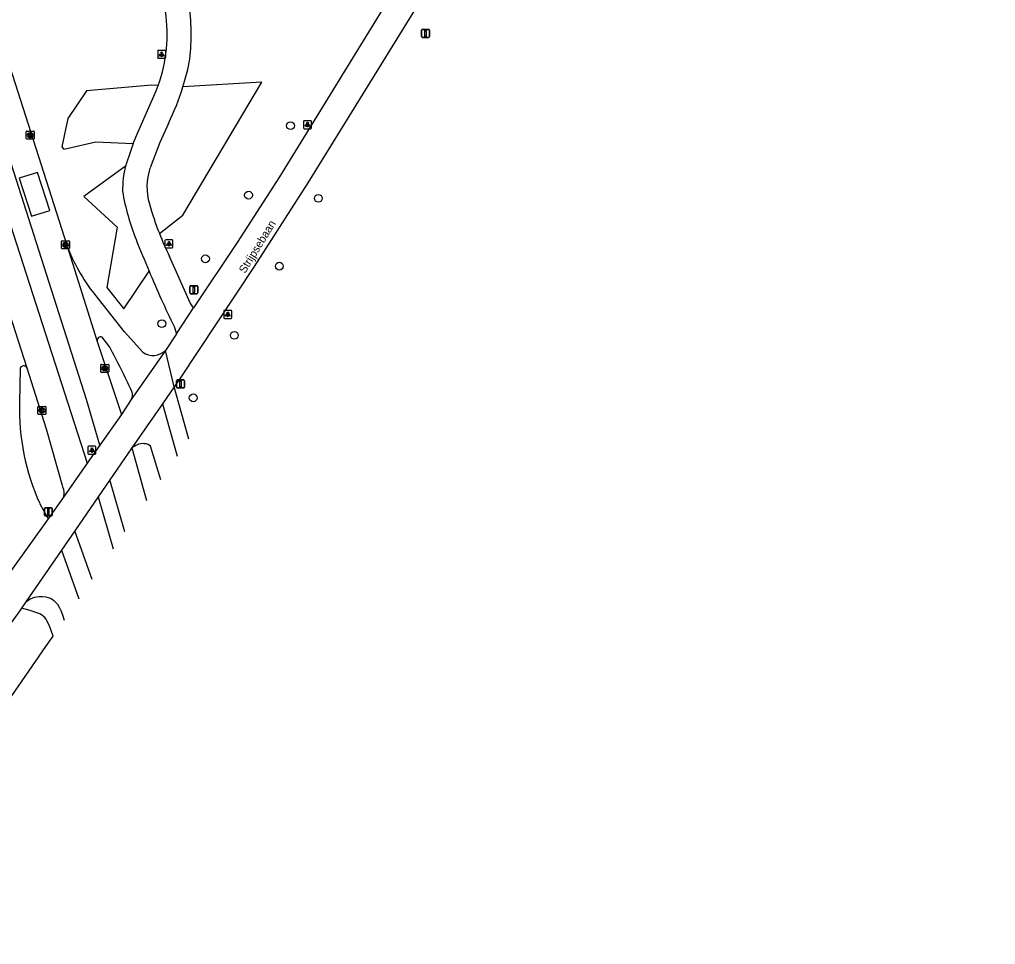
# Model space of a CAD drawing. Extents: x 155275 to 156263, y 382654 to 383635.
# Drawn here: x 156077.1 to 156199.1, y 382832.2 to 382947.9 of the extents above; entities that cross this region are included whole.
import ezdxf

# ---------------------------------------------------------------- set-up
doc = ezdxf.new("R2010")
doc.units = 0
for name, color, linetype in [('IMGEO_Boom', 7, 'Continuous'), ('IMGEO_Fietspad_gesloten', 7, 'Continuous'), ('IMGEO_Groenvoorziening', 7, 'Continuous'), ('IMGEO_Kolk', 7, 'Continuous'), ('IMGEO_Lichtpunt', 7, 'Continuous'), ('IMGEO_Loofbos', 7, 'Continuous'), ('IMGEO_Openbare_ruimte_label', 7, 'Continuous'), ('IMGEO_Rijbaan_lokaal_gesloten', 7, 'Continuous'), ('IMGEO_Rijbaan_lokaal_open', 7, 'Continuous'), ('IMGEO_Verkeersbordpaal', 7, 'Continuous'), ('IMGEO_Voetpad_gesloten', 7, 'Continuous'), ('IMGEO_Voetpad_open', 7, 'Continuous')]:
    doc.layers.add(name, color=color, linetype=linetype)

msp = doc.modelspace()

# ---------------------------------------------------------------- linework, layer by layer
at = {"layer": 'IMGEO_Boom'}
for centre in [(156111.01, 382934.6), (156105.76, 382925.91), (156114.48, 382925.52), (156100.38, 382917.96), (156109.61, 382917.03), (156094.93, 382909.84), (156103.99, 382908.38), (156098.85, 382900.57)]:
    msp.add_circle(centre, 0.489, dxfattribs=at)
at = {"layer": 'IMGEO_Fietspad_gesloten'}
for points in [[(156199.1, 383067.58), (156126.05, 382948.31), (156113.17, 382927.46), (156106.48, 382916.99), (156097.2, 382903.03), (156096.46, 382901.96)], [(156145.02, 382985.84), (156114.31, 382935.77), (156109.61, 382928.22), (156104.33, 382920), (156098.89, 382911.81)], [(156092.54, 382906.27), (156090.27, 382908.81), (156086.54, 382913.52)], [(156096.74, 382908.57), (156098.27, 382910.88), (156098.89, 382911.81)], [(156096.74, 382908.57), (156095.37, 382906.5)], [(156088.41, 382906.91), (156087.49, 382908.17)], [(156095.37, 382906.5), (156091.11, 382900.35)], [(156096.46, 382901.96), (156095.37, 382906.5)], [(156077.22, 382904.23), (156077.15, 382899.97)], [(156096.46, 382901.96), (156094.99, 382899.82)], [(156091.11, 382900.35), (156089.89, 382898.5)], [(156094.99, 382899.82), (156091.19, 382894.31)], [(156094.99, 382899.82), (156096.85, 382893.3)], [(156087.19, 382894.67), (156085.6, 382892.42)], [(156094.79, 382890.31), (156093.49, 382894.55), (156093.22, 382894.73), (156092.96, 382894.81), (156092.72, 382894.84), (156092.51, 382894.85), (156092.29, 382894.82), (156092.03, 382894.76), (156091.68, 382894.62), (156091.19, 382894.31)], [(156088.44, 382890.31), (156086.98, 382888.19)], [(156082.65, 382888.15), (156080.72, 382885.46)], [(156079.66, 382887.34), (156080.72, 382885.46)], [(156080.72, 382885.46), (156076.08, 382878.97)], [(156084.06, 382883.95), (156082.4, 382881.54)], [(156082.4, 382881.54), (156077.93, 382875.05)], [(156082.4, 382881.54), (156084.54, 382875.43)], [(156077.93, 382875.05), (156078.49, 382875.43), (156079.04, 382875.65), (156079.55, 382875.74), (156080.02, 382875.74), (156080.42, 382875.69), (156080.74, 382875.62), (156081.01, 382875.53), (156081.24, 382875.4), (156081.44, 382875.24), (156081.65, 382875.03), (156081.87, 382874.77), (156082.09, 382874.42), (156082.32, 382873.99), (156082.53, 382873.45), (156082.71, 382872.78), (156082.71, 382872.78)], [(156077.93, 382875.05), (156077.4, 382874.28)], [(156077.4, 382874.28), (156076.94, 382873.61), (156074.41, 382870.17), (156066.09, 382858.15), (156025.11, 382799.19), (155989.63, 382747.08), (155984.63, 382740.15)]]:
    msp.add_lwpolyline(points, dxfattribs=at)
for centre, radius, start, end in [((156103.08, 382926.9), 21.28, 199.8753, 218.9596), ((156087.29, 382907.76), 0.451, 64.1835, 196.3708), ((156007.27, 382863.01), 92.25, 24.5771, 28.4119), ((156093.81, 382908.07), 2.21, 234.8267, 314.8177), ((156077.66, 382904.12), 0.452, 18.5048, 167.0293), ((156090.1, 382900.92), 1.16, 330.6631, 23.4342), ((156105.93, 382899.13), 28.79, 178.3284, 204.171)]:
    msp.add_arc(centre, radius, start, end, dxfattribs=at)
at = {"layer": 'IMGEO_Groenvoorziening'}
msp.add_lwpolyline([(156000, 382752.75), (156080.43, 382869.48), (156081.33, 382870.77)], dxfattribs=at)
at = {"layer": 'IMGEO_Kolk'}
for p, q in [((156077.99, 382932.98), (156077.99, 382933.84)), ((156078.06, 382933.91), (156078.91, 382933.91)), ((156078.47, 382933.69), (156078.5, 382933.69)), ((156078.5, 382933.13), (156078.47, 382933.13)), ((156078.99, 382933.84), (156078.99, 382932.98)), ((156078.91, 382932.91), (156078.06, 382932.91)), ((156082.39, 382919.28), (156082.39, 382920.13)), ((156082.46, 382920.2), (156083.32, 382920.2)), ((156082.88, 382919.98), (156082.9, 382919.98)), ((156083.39, 382920.13), (156083.39, 382919.28)), ((156083.32, 382919.2), (156082.46, 382919.2)), ((156082.9, 382919.42), (156082.88, 382919.42)), ((156087.3, 382903.83), (156087.3, 382904.68)), ((156087.37, 382904.75), (156088.23, 382904.75)), ((156088.23, 382903.75), (156087.37, 382903.75)), ((156087.81, 382903.97), (156087.78, 382903.97)), ((156087.79, 382904.53), (156087.81, 382904.53)), ((156088.3, 382904.68), (156088.3, 382903.83)), ((156079.45, 382898.57), (156079.45, 382899.43)), ((156079.52, 382899.5), (156080.37, 382899.5)), ((156079.94, 382899.28), (156079.96, 382899.28)), ((156080.45, 382899.43), (156080.45, 382898.57)), ((156080.37, 382898.5), (156079.52, 382898.5)), ((156079.96, 382898.72), (156079.93, 382898.72))]:
    msp.add_line(p, q, dxfattribs=at)
for points in [[(156077.99, 382932.98), (156077.99, 382933.84)], [(156078.06, 382933.91), (156078.91, 382933.91)], [(156078.31, 382933.61), (156078.43, 382933.61), (156078.43, 382933.46), (156078.56, 382933.61), (156078.72, 382933.61), (156078.58, 382933.46), (156078.73, 382933.21), (156078.58, 382933.21), (156078.49, 382933.38), (156078.43, 382933.31), (156078.43, 382933.21), (156078.31, 382933.21), (156078.31, 382933.61)], [(156078.99, 382933.84), (156078.99, 382932.98)], [(156078.91, 382932.91), (156078.06, 382932.91)], [(156082.39, 382919.28), (156082.39, 382920.13)], [(156082.46, 382920.2), (156083.32, 382920.2)], [(156082.71, 382919.9), (156082.83, 382919.9), (156082.83, 382919.75), (156082.96, 382919.9), (156083.13, 382919.9), (156082.98, 382919.75), (156083.13, 382919.5), (156082.98, 382919.5), (156082.9, 382919.67), (156082.83, 382919.6), (156082.83, 382919.5), (156082.71, 382919.5), (156082.71, 382919.9)], [(156083.39, 382920.13), (156083.39, 382919.28)], [(156083.32, 382919.2), (156082.46, 382919.2)], [(156087.3, 382903.83), (156087.3, 382904.68)], [(156087.37, 382904.75), (156088.23, 382904.75)], [(156088.23, 382903.75), (156087.37, 382903.75)], [(156087.62, 382904.45), (156087.74, 382904.45), (156087.74, 382904.3), (156087.87, 382904.45), (156088.04, 382904.45), (156087.89, 382904.3), (156088.04, 382904.05), (156087.89, 382904.05), (156087.81, 382904.22), (156087.74, 382904.15), (156087.74, 382904.05), (156087.62, 382904.05), (156087.62, 382904.45)], [(156088.3, 382904.68), (156088.3, 382903.83)], [(156079.45, 382898.57), (156079.45, 382899.43)], [(156079.52, 382899.5), (156080.37, 382899.5)], [(156079.77, 382899.2), (156079.89, 382899.2), (156079.89, 382899.05), (156080.02, 382899.2), (156080.19, 382899.2), (156080.04, 382899.05), (156080.19, 382898.8), (156080.04, 382898.8), (156079.96, 382898.96), (156079.89, 382898.9), (156079.89, 382898.8), (156079.77, 382898.8), (156079.77, 382899.2)], [(156080.45, 382899.43), (156080.45, 382898.57)], [(156080.37, 382898.5), (156079.52, 382898.5)]]:
    msp.add_lwpolyline(points, dxfattribs=at)
for centre, start, end in [((156078.06, 382933.84), 91.552, 178.448), ((156078.06, 382933.84), 91.552, 178.448), ((156078.06, 382932.99), 181.552, 268.448), ((156078.06, 382932.99), 181.552, 268.448), ((156078.91, 382933.84), 1.552, 88.448), ((156078.91, 382933.84), 1.552, 88.448), ((156078.91, 382932.99), 271.552, 358.448), ((156078.91, 382932.99), 271.552, 358.448), ((156082.47, 382920.13), 91.552, 178.448), ((156082.47, 382920.13), 91.552, 178.448), ((156083.31, 382920.13), 1.552, 88.448), ((156083.31, 382920.13), 1.552, 88.448), ((156082.47, 382919.28), 181.552, 268.448), ((156082.47, 382919.28), 181.552, 268.448), ((156083.31, 382919.28), 271.552, 358.448), ((156083.31, 382919.28), 271.552, 358.448), ((156087.37, 382904.68), 91.552, 178.448), ((156087.37, 382904.68), 91.552, 178.448), ((156087.37, 382903.83), 181.552, 268.448), ((156087.37, 382903.83), 181.552, 268.448), ((156088.22, 382904.68), 1.552, 88.448), ((156088.22, 382904.68), 1.552, 88.448), ((156088.22, 382903.83), 271.552, 358.448), ((156088.22, 382903.83), 271.552, 358.448), ((156079.52, 382899.42), 91.552, 178.448), ((156079.52, 382899.42), 91.552, 178.448), ((156080.37, 382899.42), 1.552, 88.448), ((156080.37, 382899.42), 1.552, 88.448), ((156079.52, 382898.57), 181.552, 268.448), ((156079.52, 382898.57), 181.552, 268.448), ((156080.37, 382898.57), 271.552, 358.448), ((156080.37, 382898.57), 271.552, 358.448)]:
    msp.add_arc(centre, 0.0765, start, end, dxfattribs=at)
for centre, major_axis, ratio, start_param, end_param in [((156078.47, 382933.41), (-0.387, 0.002), 0.722429, 4.712389, 7.853982), ((156078.5, 382933.41), (-0.39, 0.002), 0.717154, 1.570796, 4.712389), ((156082.88, 382919.7), (-0.387, 0.002), 0.722429, 4.712389, 7.853982), ((156082.9, 382919.7), (-0.39, 0.002), 0.717154, 1.570796, 4.712389), ((156087.79, 382904.25), (-0.387, 0.002), 0.722429, 4.712389, 7.853982), ((156087.81, 382904.25), (-0.39, 0.002), 0.717154, 1.570796, 4.712389), ((156079.93, 382899), (-0.387, 0.002), 0.722429, 4.712389, 7.853982), ((156079.96, 382899), (-0.39, 0.002), 0.717154, 1.570796, 4.712389)]:
    msp.add_ellipse(centre, major_axis=major_axis, ratio=ratio, start_param=start_param, end_param=end_param, dxfattribs=at)
at = {"layer": 'IMGEO_Lichtpunt'}
for p, q in [((156094.41, 382943.92), (156094.41, 382943.12)), ((156094.41, 382943.92), (156094.41, 382943.12)), ((156095.31, 382944.02), (156094.5, 382944.02)), ((156095.31, 382944.02), (156094.5, 382944.02)), ((156095.41, 382943.12), (156095.41, 382943.92)), ((156095.41, 382943.12), (156095.41, 382943.92)), ((156094.5, 382943.02), (156095.31, 382943.02)), ((156094.5, 382943.02), (156095.31, 382943.02)), ((156112.63, 382935.12), (156112.63, 382934.32)), ((156112.63, 382935.12), (156112.63, 382934.32)), ((156113.53, 382935.22), (156112.72, 382935.22)), ((156113.53, 382935.22), (156112.72, 382935.22)), ((156112.72, 382934.22), (156113.53, 382934.22)), ((156112.72, 382934.22), (156113.53, 382934.22)), ((156113.63, 382934.32), (156113.63, 382935.12)), ((156113.63, 382934.32), (156113.63, 382935.12)), ((156095.32, 382920.23), (156095.32, 382919.42)), ((156095.32, 382920.23), (156095.32, 382919.42)), ((156096.22, 382920.32), (156095.41, 382920.32)), ((156096.22, 382920.32), (156095.41, 382920.32)), ((156096.31, 382919.42), (156096.31, 382920.23)), ((156096.31, 382919.42), (156096.31, 382920.23)), ((156095.41, 382919.32), (156096.22, 382919.32)), ((156095.41, 382919.32), (156096.22, 382919.32)), ((156102.67, 382911.41), (156102.67, 382910.6)), ((156102.67, 382911.41), (156102.67, 382910.6)), ((156103.57, 382911.5), (156102.76, 382911.5)), ((156103.57, 382911.5), (156102.76, 382911.5)), ((156103.66, 382910.6), (156103.66, 382911.41)), ((156103.66, 382910.6), (156103.66, 382911.41)), ((156102.76, 382910.5), (156103.57, 382910.5)), ((156102.76, 382910.5), (156103.57, 382910.5)), ((156085.69, 382894.44), (156085.69, 382893.63)), ((156085.69, 382894.44), (156085.69, 382893.63)), ((156086.59, 382894.54), (156085.78, 382894.54)), ((156086.59, 382894.54), (156085.78, 382894.54)), ((156086.68, 382893.63), (156086.68, 382894.44)), ((156086.68, 382893.63), (156086.68, 382894.44)), ((156085.78, 382893.54), (156086.59, 382893.54)), ((156085.78, 382893.54), (156086.59, 382893.54))]:
    msp.add_line(p, q, dxfattribs=at)
for points in [[(156094.78, 382943.59), (156094.82, 382943.56), (156094.63, 382943.3), (156094.6, 382943.33), (156094.78, 382943.59)], [(156094.88, 382943.54), (156094.93, 382943.54), (156094.93, 382943.22), (156094.88, 382943.22), (156094.88, 382943.54)], [(156094.99, 382943.56), (156095.03, 382943.59), (156095.22, 382943.32), (156095.18, 382943.3), (156094.99, 382943.56)], [(156113, 382934.79), (156113.04, 382934.76), (156112.86, 382934.5), (156112.82, 382934.52), (156113, 382934.79)], [(156113.11, 382934.74), (156113.15, 382934.74), (156113.15, 382934.42), (156113.11, 382934.42), (156113.11, 382934.74)], [(156113.22, 382934.76), (156113.25, 382934.79), (156113.44, 382934.52), (156113.4, 382934.5), (156113.22, 382934.76)], [(156095.69, 382919.89), (156095.73, 382919.86), (156095.54, 382919.6), (156095.5, 382919.63), (156095.69, 382919.89)], [(156095.79, 382919.84), (156095.84, 382919.84), (156095.84, 382919.52), (156095.79, 382919.52), (156095.79, 382919.84)], [(156095.9, 382919.86), (156095.94, 382919.89), (156096.13, 382919.63), (156096.09, 382919.6), (156095.9, 382919.86)], [(156103.04, 382911.07), (156103.08, 382911.04), (156102.89, 382910.78), (156102.85, 382910.81), (156103.04, 382911.07)], [(156103.14, 382911.02), (156103.19, 382911.02), (156103.19, 382910.7), (156103.14, 382910.7), (156103.14, 382911.02)], [(156103.25, 382911.04), (156103.29, 382911.07), (156103.48, 382910.81), (156103.44, 382910.78), (156103.25, 382911.04)], [(156086.06, 382894.1), (156086.1, 382894.08), (156085.91, 382893.81), (156085.87, 382893.84), (156086.06, 382894.1)], [(156086.16, 382894.06), (156086.21, 382894.06), (156086.21, 382893.73), (156086.16, 382893.73), (156086.16, 382894.06)], [(156086.27, 382894.08), (156086.31, 382894.1), (156086.5, 382893.84), (156086.46, 382893.81), (156086.27, 382894.08)]]:
    msp.add_lwpolyline(points, dxfattribs=at)
for centre in [(156094.91, 382943.72), (156113.13, 382934.92), (156095.82, 382920.02), (156103.17, 382911.2), (156086.19, 382894.24)]:
    msp.add_circle(centre, 0.0994, dxfattribs=at)
for centre, start, end in [((156094.5, 382943.92), 90, 180), ((156094.5, 382943.92), 90, 180), ((156095.31, 382943.92), 0, 90), ((156095.31, 382943.92), 0, 90), ((156094.5, 382943.12), 180, 270), ((156094.5, 382943.12), 180, 270), ((156095.31, 382943.12), 270, 0), ((156095.31, 382943.12), 270, 360), ((156112.72, 382935.12), 90, 180), ((156112.72, 382935.12), 90, 180), ((156112.72, 382934.32), 180, 270), ((156112.72, 382934.32), 180, 270), ((156113.53, 382935.12), 0, 90), ((156113.53, 382935.12), 0, 90), ((156113.53, 382934.32), 270, 0), ((156113.53, 382934.32), 270, 360), ((156095.41, 382920.23), 90, 180), ((156095.41, 382920.23), 90, 180), ((156096.22, 382920.23), 0, 90), ((156096.22, 382920.23), 0, 90), ((156095.41, 382919.42), 180, 270), ((156095.41, 382919.42), 180, 270), ((156096.22, 382919.42), 270, 0), ((156096.22, 382919.42), 270, 360), ((156102.76, 382911.41), 90, 180), ((156102.76, 382911.41), 90, 180), ((156103.57, 382911.41), 0, 90), ((156103.57, 382911.41), 0, 90), ((156102.76, 382910.6), 180, 270), ((156102.76, 382910.6), 180, 270), ((156103.57, 382910.6), 270, 0), ((156103.57, 382910.6), 270, 360), ((156085.78, 382894.44), 90, 180), ((156085.78, 382894.44), 90, 180), ((156086.59, 382894.44), 0, 90), ((156086.59, 382894.44), 0, 90), ((156085.78, 382893.63), 180, 270), ((156085.78, 382893.63), 180, 270), ((156086.59, 382893.63), 270, 0), ((156086.59, 382893.63), 270, 360)]:
    msp.add_arc(centre, 0.0946, start, end, dxfattribs=at)
at = {"layer": 'IMGEO_Loofbos'}
for points in [[(156094.48, 382939.64), (156093.69, 382939.66), (156085.52, 382938.96), (156083.18, 382935.48), (156082.41, 382931.96), (156082.7, 382931.66), (156086.66, 382932.6), (156091.36, 382932.38)], [(156094.62, 382921.14), (156097.57, 382923.42), (156107.42, 382940.03), (156097.56, 382939.44)], [(156090.37, 382929.55), (156085.17, 382925.76), (156089.34, 382921.93), (156088.04, 382914.38), (156090.18, 382911.68), (156093.33, 382916.41)]]:
    msp.add_lwpolyline(points, dxfattribs=at)
at = {"layer": 'IMGEO_Rijbaan_lokaal_gesloten'}
for points in [[(156067.34, 382968.73), (156068.81, 382964.15), (156083.07, 382919.67)], [(156087.19, 382894.67), (156085.53, 382900.36), (156067.63, 382956.3), (156067.37, 382957.06), (156066.04, 382961.02), (156064.37, 382965.72), (156063.73, 382967.42)], [(156067.88, 382946.88), (156069.53, 382942.22), (156085.6, 382892.42)], [(156083.07, 382919.67), (156086.86, 382907.63)], [(156078.08, 382904.27), (156073.82, 382917.53)], [(156086.86, 382907.63), (156089.89, 382898.5)], [(156082.56, 382889.43), (156080.51, 382896.66), (156078.08, 382904.27)], [(156089.89, 382898.5), (156087.19, 382894.67)], [(156091.19, 382894.31), (156088.44, 382890.31)], [(156091.19, 382894.31), (156093.01, 382887.73)], [(156085.6, 382892.42), (156082.65, 382888.15)], [(156090.32, 382883.82), (156088.44, 382890.31)], [(156086.98, 382888.19), (156084.06, 382883.95)], [(156086.98, 382888.19), (156088.86, 382881.71)], [(156086.2, 382877.84), (156084.06, 382883.95)]]:
    msp.add_lwpolyline(points, dxfattribs=at)
msp.add_arc((156080.93, 382888.67), 1.8, 343.2439, 24.7608, dxfattribs=at)
at = {"layer": 'IMGEO_Rijbaan_lokaal_open'}
msp.add_lwpolyline([(156078.62, 382923.29), (156080.93, 382923.99), (156079.38, 382928.75), (156077.1, 382928.05), (156078.62, 382923.29)], dxfattribs=at)
at = {"layer": 'IMGEO_Verkeersbordpaal'}
for p, q in [((156127.39, 382945.74), (156127.39, 382946.54)), ((156127.39, 382946.54), (156127.39, 382945.74)), ((156127.49, 382946.64), (156128.28, 382946.64)), ((156128.28, 382946.64), (156127.49, 382946.64)), ((156128.38, 382946.54), (156128.38, 382945.74)), ((156128.38, 382945.74), (156128.38, 382946.54)), ((156128.28, 382945.64), (156127.49, 382945.64)), ((156127.49, 382945.64), (156128.28, 382945.64)), ((156098.42, 382913.69), (156098.42, 382914.49)), ((156098.42, 382914.49), (156098.42, 382913.69)), ((156098.52, 382914.59), (156099.31, 382914.59)), ((156099.31, 382914.59), (156098.52, 382914.59)), ((156099.31, 382913.59), (156098.52, 382913.59)), ((156098.52, 382913.59), (156099.31, 382913.59)), ((156099.41, 382914.49), (156099.41, 382913.69)), ((156099.41, 382913.69), (156099.41, 382914.49)), ((156096.77, 382901.91), (156096.77, 382902.71)), ((156096.77, 382902.71), (156096.77, 382901.91)), ((156096.87, 382902.81), (156097.66, 382902.81)), ((156097.66, 382902.81), (156096.87, 382902.81)), ((156097.76, 382902.71), (156097.76, 382901.91)), ((156097.76, 382901.91), (156097.76, 382902.71)), ((156097.66, 382901.81), (156096.87, 382901.81)), ((156096.87, 382901.81), (156097.66, 382901.81)), ((156080.25, 382885.92), (156080.25, 382886.72)), ((156080.25, 382886.72), (156080.25, 382885.92)), ((156080.35, 382886.82), (156081.14, 382886.82)), ((156081.14, 382886.82), (156080.35, 382886.82)), ((156081.24, 382886.72), (156081.24, 382885.92)), ((156081.24, 382885.92), (156081.24, 382886.72)), ((156081.14, 382885.82), (156080.35, 382885.82)), ((156080.35, 382885.82), (156081.14, 382885.82))]:
    msp.add_line(p, q, dxfattribs=at)
for points in [[(156127.81, 382946.52), (156127.96, 382946.52), (156127.96, 382945.77), (156127.81, 382945.77), (156127.81, 382946.52)], [(156098.84, 382914.47), (156098.99, 382914.47), (156098.99, 382913.72), (156098.84, 382913.72), (156098.84, 382914.47)], [(156097.19, 382902.69), (156097.34, 382902.69), (156097.34, 382901.94), (156097.19, 382901.94), (156097.19, 382902.69)], [(156080.67, 382886.7), (156080.82, 382886.7), (156080.82, 382885.95), (156080.67, 382885.95), (156080.67, 382886.7)]]:
    msp.add_lwpolyline(points, dxfattribs=at)
for centre, start, end in [((156127.49, 382946.54), 90, 180), ((156127.49, 382946.54), 90, 180), ((156128.28, 382946.54), 0, 90), ((156128.28, 382946.54), 360, 90), ((156127.49, 382945.74), 180, 270), ((156127.49, 382945.74), 180, 270), ((156128.28, 382945.74), 270, 0), ((156128.28, 382945.74), 270, 0), ((156098.52, 382914.49), 90, 180), ((156098.52, 382914.49), 90, 180), ((156098.52, 382913.69), 180, 270), ((156098.52, 382913.69), 180, 270), ((156099.31, 382914.49), 0, 90), ((156099.31, 382914.49), 360, 90), ((156099.31, 382913.69), 270, 0), ((156099.31, 382913.69), 270, 0), ((156096.87, 382902.71), 90, 180), ((156096.87, 382902.71), 90, 180), ((156097.66, 382902.71), 0, 90), ((156097.66, 382902.71), 360, 90), ((156096.87, 382901.91), 180, 270), ((156096.87, 382901.91), 180, 270), ((156097.66, 382901.91), 270, 0), ((156097.66, 382901.91), 270, 0), ((156080.35, 382886.72), 90, 180), ((156080.35, 382886.72), 90, 180), ((156081.14, 382886.72), 0, 90), ((156081.14, 382886.72), 360, 90), ((156080.35, 382885.92), 180, 270), ((156080.35, 382885.92), 180, 270), ((156081.14, 382885.92), 270, 0), ((156081.14, 382885.92), 270, 0)]:
    msp.add_arc(centre, 0.1, start, end, dxfattribs=at)
at = {"layer": 'IMGEO_Voetpad_gesloten'}
for points in [[(156091.36, 382932.38), (156091.91, 382933.76), (156094.23, 382938.96), (156094.48, 382939.64)], [(156095.76, 382934.89), (156094.69, 382932.48), (156093.45, 382929.31)], [(156091.36, 382932.38), (156091.08, 382931.64), (156090.37, 382929.55)], [(156098.89, 382911.81), (156098.46, 382912.43), (156095.89, 382918.25)], [(156096.45, 382909.48), (156096.74, 382908.57)]]:
    msp.add_lwpolyline(points, dxfattribs=at)
for centre, radius, start, end in [((156076.15, 382946.11), 19.44, 340.5596, 8.1655), ((156069.46, 382945.93), 29.13, 354.1115, 7.9465), ((156066.24, 382949.18), 32.8, 342.7236, 349.0266), ((156066.11, 382949.22), 32.93, 334.1991, 342.7281), ((156102.71, 382926.57), 12.69, 166.4095, 180.8506), ((156100.63, 382926.95), 7.56, 161.8295, 196.3035), ((156119.59, 382931.46), 30.01, 189.7552, 201.6759), ((156131.81, 382935.76), 39.96, 195.8756, 201.4597), ((156131.27, 382935.51), 39.37, 201.4167, 206.0065), ((156238.72, 382978.12), 157.95, 201.4419, 202.9988), ((156245.01, 382980.66), 164.73, 202.957, 205.6015)]:
    msp.add_arc(centre, radius, start, end, dxfattribs=at)
at = {"layer": 'IMGEO_Voetpad_open'}
for points in [[(156098.3, 382895.41), (156096.46, 382901.96)], [(156081.33, 382870.77), (156080.91, 382871.95), (156080.6, 382872.67), (156080.46, 382872.89), (156080.44, 382872.91), (156080.3, 382873.09), (156080.13, 382873.25), (156080.11, 382873.27), (156080.06, 382873.31), (156079.9, 382873.43), (156079.68, 382873.56), (156079.45, 382873.67), (156079.2, 382873.75), (156078.46, 382874), (156077.4, 382874.28)], [(156081.33, 382870.77), (156081.33, 382870.77)]]:
    msp.add_lwpolyline(points, dxfattribs=at)

# ---------------------------------------------------------------- texts
at = {"layer": 'IMGEO_Openbare_ruimte_label'}
msp.add_text('Strijpsebaan', height=1, rotation=58.4563, dxfattribs=at).set_placement((156105.33, 382916.05))

doc.saveas('drawing.dxf')
